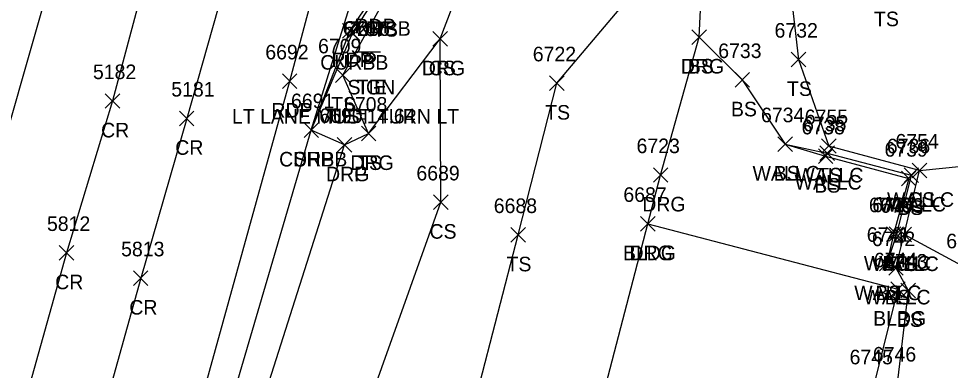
# Model space of a CAD drawing. Extents: x 1443912 to 1445411, y 621446 to 623693.
# Drawn here: x 1444716.8 to 1444844.8, y 622504.3 to 622552.5 of the extents above; entities that cross this region are included whole.
import ezdxf

# ---------------------------------------------------------------- set-up
doc = ezdxf.new("R2010")
doc.units = 0
for name, color, linetype in [('C_A', 7, 'Continuous'), ('C_C', 7, 'Continuous'), ('C_I', 7, 'Continuous'), ('CBP', 7, 'Continuous'), ('L_A', 7, 'Continuous'), ('L_I', 7, 'Continuous'), ('L_TIC', 7, 'Continuous'), ('LBC', 7, 'Continuous'), ('LELB', 7, 'Continuous'), ('LW', 7, 'Continuous'), ('P_A', 7, 'Continuous'), ('P_I', 7, 'Continuous'), ('P_TIC', 7, 'Continuous'), ('PET', 7, 'Continuous'), ('PRC', 7, 'Continuous'), ('PSP', 7, 'Continuous'), ('R_A', 7, 'Continuous'), ('R_I', 7, 'Continuous'), ('R_TIC', 7, 'Continuous'), ('RC', 7, 'Continuous'), ('RDG', 7, 'Continuous'), ('RDP', 7, 'Continuous'), ('S_A', 7, 'Continuous'), ('S_C', 7, 'Continuous'), ('S_I', 7, 'Continuous'), ('SSGN', 7, 'Continuous')]:
    doc.layers.add(name, color=color, linetype=linetype)

msp = doc.modelspace()

# ---------------------------------------------------------------- linework, layer by layer
at = {"layer": 'CBP'}
for radius in [0.625, 0.0833]:
    msp.add_circle((1444765.19, 622547.16), radius, dxfattribs=at)
at = {"layer": 'L_TIC'}
for points in [[(1444773.74, 622548.75), (1444775.74, 622550.75)], [(1444775.74, 622548.75), (1444773.74, 622550.75)], [(1444809.33, 622549), (1444811.33, 622551)], [(1444811.33, 622549), (1444809.33, 622551)], [(1444822.99, 622545.92), (1444824.99, 622547.92)], [(1444824.99, 622545.92), (1444822.99, 622547.92)], [(1444760.37, 622543.77), (1444762.37, 622545.77)], [(1444762.37, 622543.77), (1444760.37, 622545.77)], [(1444815.26, 622543.12), (1444817.26, 622545.12)], [(1444817.26, 622543.12), (1444815.26, 622545.12)], [(1444815.26, 622543.12), (1444817.26, 622545.12)], [(1444817.26, 622543.12), (1444815.26, 622545.12)], [(1444789.77, 622542.67), (1444791.77, 622544.67)], [(1444791.77, 622542.67), (1444789.77, 622544.67)], [(1444763.92, 622535.76), (1444765.92, 622537.76)], [(1444765.92, 622535.76), (1444763.92, 622537.76)], [(1444821.14, 622534.31), (1444823.14, 622536.31)], [(1444823.14, 622534.31), (1444821.14, 622536.31)], [(1444821.14, 622534.31), (1444823.14, 622536.31)], [(1444823.14, 622534.31), (1444821.14, 622536.31)], [(1444826.91, 622533.07), (1444828.91, 622535.07)], [(1444828.91, 622533.07), (1444826.91, 622535.07)], [(1444827.15, 622534.05), (1444829.15, 622536.05)], [(1444829.15, 622534.05), (1444827.15, 622536.05)], [(1444827.15, 622534.05), (1444829.15, 622536.05)], [(1444829.15, 622534.05), (1444827.15, 622536.05)], [(1444826.71, 622532.65), (1444828.71, 622534.65)], [(1444828.71, 622532.65), (1444826.71, 622534.65)], [(1444839.61, 622530.7), (1444841.61, 622532.7)], [(1444841.61, 622530.7), (1444839.61, 622532.7)], [(1444839.61, 622530.7), (1444841.61, 622532.7)], [(1444841.61, 622530.7), (1444839.61, 622532.7)], [(1444838.12, 622529.59), (1444840.12, 622531.59)], [(1444840.12, 622529.59), (1444838.12, 622531.59)], [(1444838.48, 622530.05), (1444840.48, 622532.05)], [(1444840.48, 622530.05), (1444838.48, 622532.05)], [(1444773.84, 622526.33), (1444775.84, 622528.33)], [(1444775.84, 622526.33), (1444773.84, 622528.33)], [(1444802.27, 622523.38), (1444804.27, 622525.38)], [(1444804.27, 622523.38), (1444802.27, 622525.38)], [(1444784.46, 622521.85), (1444786.46, 622523.85)], [(1444786.46, 622521.85), (1444784.46, 622523.85)], [(1444836.05, 622521.96), (1444838.05, 622523.96)], [(1444838.05, 622521.96), (1444836.05, 622523.96)], [(1444836.43, 622521.97), (1444838.43, 622523.97)], [(1444838.43, 622521.97), (1444836.43, 622523.97)], [(1444837.51, 622521.89), (1444839.51, 622523.89)], [(1444839.51, 622521.89), (1444837.51, 622523.89)], [(1444837.51, 622521.89), (1444839.51, 622523.89)], [(1444839.51, 622521.89), (1444837.51, 622523.89)], [(1444835.1, 622517.9), (1444837.1, 622519.9)], [(1444837.1, 622517.9), (1444835.1, 622519.9)], [(1444835.1, 622517.9), (1444837.1, 622519.9)], [(1444837.1, 622517.9), (1444835.1, 622519.9)], [(1444836.37, 622517.31), (1444838.37, 622519.31)], [(1444838.37, 622517.31), (1444836.37, 622519.31)], [(1444836.37, 622517.31), (1444838.37, 622519.31)], [(1444838.37, 622517.31), (1444836.37, 622519.31)], [(1444836.65, 622514.4), (1444838.65, 622516.4)], [(1444838.65, 622514.4), (1444836.65, 622516.4)], [(1444838.05, 622514.22), (1444840.05, 622516.22)], [(1444840.05, 622514.22), (1444838.05, 622516.22)]]:
    msp.add_lwpolyline(points, dxfattribs=at)
at = {"layer": 'LBC'}
msp.add_lwpolyline([(1444792.62, 622344.51), (1444758.25, 622353.56), (1444766.9, 622386.76), (1444776.91, 622423.65), (1444778.63, 622430.81), (1444786.31, 622459.55), (1444791.63, 622479.91), (1444794.67, 622491.36), (1444803.27, 622524.38), (1444837.65, 622515.4), (1444834.3, 622502.09), (1444827.67, 622476.64)], dxfattribs=at)
at = {"layer": 'LELB'}
for points in [[(1444744.93, 622339.22), (1444745.5, 622357.06), (1444753.17, 622387.48), (1444772.49, 622438.17), (1444769.9, 622468.63), (1444777.07, 622490.47), (1444785.46, 622522.85), (1444790.77, 622543.67), (1444811.19, 622567.84), (1444821.42, 622569.11), (1444823.99, 622546.92), (1444828.15, 622535.05)], [(1444764.92, 622536.76), (1444761.37, 622544.77), (1444767.11, 622555.06), (1444772.59, 622561.3), (1444778.27, 622567.15)], [(1444840.61, 622531.7), (1444863.14, 622533.97), (1444878.65, 622536.76), (1444883.11, 622553.31), (1444910.01, 622553.99), (1444925.9, 622544.89), (1444937.3, 622532.81)], [(1444742.88, 622284.71), (1444748.75, 622311.2), (1444753.94, 622334.73), (1444744.93, 622339.22), (1444726.6, 622359.05), (1444735.05, 622388.08), (1444756.32, 622435.36), (1444757.96, 622467.34), (1444762.58, 622493), (1444774.84, 622527.33), (1444774.74, 622549.75)], [(1444810.33, 622550), (1444816.26, 622544.12)], [(1444816.26, 622544.12), (1444822.14, 622535.31), (1444827.71, 622533.65), (1444839.12, 622530.59), (1444837.05, 622522.96), (1444836.1, 622518.9)], [(1444848.13, 622498.83), (1444847.59, 622518.01), (1444838.51, 622522.89)], [(1444837.37, 622518.31), (1444839.05, 622515.22), (1444837.56, 622502.47), (1444831.93, 622474.7)]]:
    msp.add_lwpolyline(points, dxfattribs=at)
at = {"layer": 'LW'}
msp.add_lwpolyline([(1444822.14, 622535.31), (1444827.91, 622534.07), (1444839.48, 622531.05), (1444837.43, 622522.97), (1444836.1, 622518.9), (1444837.37, 622518.31), (1444838.51, 622522.89), (1444840.61, 622531.7), (1444828.15, 622535.05)], dxfattribs=at)
at = {"layer": 'P_TIC'}
for points in [[(1444761.32, 622549.87), (1444763.32, 622551.87)], [(1444763.32, 622549.87), (1444761.32, 622551.87)], [(1444753.07, 622542.94), (1444755.07, 622544.94)], [(1444755.07, 622542.94), (1444753.07, 622544.94)], [(1444728.73, 622540.23), (1444730.73, 622542.23)], [(1444730.73, 622540.23), (1444728.73, 622542.23)], [(1444738.92, 622537.84), (1444740.92, 622539.84)], [(1444740.92, 622537.84), (1444738.92, 622539.84)], [(1444756.04, 622536.24), (1444758.04, 622538.24)], [(1444758.04, 622536.24), (1444756.04, 622538.24)], [(1444722.42, 622519.39), (1444724.42, 622521.39)], [(1444724.42, 622519.39), (1444722.42, 622521.39)], [(1444732.6, 622515.91), (1444734.6, 622517.91)], [(1444734.6, 622515.91), (1444732.6, 622517.91)]]:
    msp.add_lwpolyline(points, dxfattribs=at)
at = {"layer": 'PET'}
for points in [[(1444737.32, 622616.48), (1444732.68, 622599.46), (1444722.11, 622561.15), (1444707.78, 622511.05)], [(1444623.48, 622089.5), (1444632.2, 622118.09), (1444643.37, 622155.41), (1444656.28, 622199.74), (1444664.4, 622229.62), (1444679.43, 622278.16), (1444690.09, 622315.58), (1444698.44, 622345.72), (1444710.36, 622388.15), (1444723.31, 622433.67), (1444734.7, 622474.11), (1444754.07, 622543.94), (1444762.27, 622574.66), (1444773.16, 622611.58)], [(1444762.32, 622550.87), (1444765.48, 622555.51), (1444771.42, 622562.4), (1444777.98, 622567.72), (1444778.97, 622567.88), (1444793.44, 622574.04), (1444804, 622575.78), (1444819.79, 622575.28), (1444849.9, 622575.24), (1444896.52, 622573.13), (1444944.4, 622570.43), (1444985.66, 622568.62), (1445016.28, 622568.79), (1445055.76, 622567.84), (1445106.1, 622567.18), (1445146.5, 622566.32), (1445185.48, 622566.13), (1445218.5, 622565.93), (1445249.94, 622565.64), (1445288.6, 622564.79), (1445341.53, 622564.99), (1445404.89, 622565.43)], [(1444762.32, 622550.87), (1444757.04, 622537.24)]]:
    msp.add_lwpolyline(points, dxfattribs=at)
at = {"layer": 'PRC'}
for points in [[(1444864.1, 623005.34), (1444851.39, 622950.16), (1444837.25, 622893.61), (1444822.84, 622838.02), (1444810.34, 622792.94), (1444799.32, 622750.35), (1444788.05, 622712.65), (1444779.51, 622680.27), (1444771.55, 622651.63), (1444762.01, 622615.65), (1444752.75, 622584.12), (1444739.92, 622538.84), (1444733.6, 622516.91), (1444722.13, 622475.76), (1444713.59, 622446.41), (1444702.09, 622404.55), (1444689.87, 622361.08), (1444676.17, 622311.92), (1444657.59, 622249.98), (1444643.66, 622204.01), (1444635.38, 622177.66), (1444620.59, 622126.88), (1444604.97, 622075.74)], [(1444846.73, 622950.74), (1444829.37, 622896.11), (1444814.12, 622840.53), (1444801.7, 622795.63), (1444790.08, 622753.54), (1444778.65, 622716.11), (1444769.12, 622683.18), (1444760.94, 622654.81), (1444750.77, 622619.03), (1444741.67, 622586.01), (1444729.73, 622541.23), (1444723.42, 622520.39), (1444711.77, 622478.97), (1444703.65, 622449.63), (1444691.66, 622407.43), (1444679.51, 622365.85), (1444664.93, 622313.64), (1444649.43, 622253.98), (1444637.04, 622206.21), (1444631.31, 622178.74), (1444618.32, 622127.38), (1444604.97, 622075.74)]]:
    msp.add_lwpolyline(points, dxfattribs=at)
at = {"layer": 'PSP'}
msp.add_lwpolyline([(1444628.13, 622076.36), (1444639.3, 622115.36), (1444644.89, 622137.62), (1444649.21, 622153.55), (1444661.8, 622198.05), (1444670.3, 622227.5), (1444674.58, 622242.76), (1444679.89, 622261.63), (1444684.08, 622277.6), (1444693.94, 622313.61), (1444703.2, 622344.72), (1444709.19, 622365.83), (1444714.84, 622387.4), (1444727.7, 622432.5), (1444737.82, 622469.76), (1444738.76, 622472.58), (1444739.4, 622474.95), (1444744.7, 622495.27), (1444757.04, 622537.24), (1444773.11, 622588.76)], dxfattribs=at)
at = {"layer": 'R_TIC'}
for points in [[(1444761.69, 622549.53), (1444763.69, 622551.53)], [(1444763.69, 622549.53), (1444761.69, 622551.53)], [(1444773.74, 622548.75), (1444775.74, 622550.75)], [(1444775.74, 622548.75), (1444773.74, 622550.75)], [(1444809.33, 622549), (1444811.33, 622551)], [(1444811.33, 622549), (1444809.33, 622551)], [(1444756.04, 622536.24), (1444758.04, 622538.24)], [(1444758.04, 622536.24), (1444756.04, 622538.24)], [(1444756.04, 622536.24), (1444758.04, 622538.24)], [(1444758.04, 622536.24), (1444756.04, 622538.24)], [(1444763.92, 622535.76), (1444765.92, 622537.76)], [(1444765.92, 622535.76), (1444763.92, 622537.76)], [(1444760.59, 622534.21), (1444762.59, 622536.21)], [(1444762.59, 622534.21), (1444760.59, 622536.21)], [(1444760.59, 622534.21), (1444762.59, 622536.21)], [(1444762.59, 622534.21), (1444760.59, 622536.21)], [(1444804.04, 622530.07), (1444806.04, 622532.07)], [(1444806.04, 622530.07), (1444804.04, 622532.07)], [(1444802.27, 622523.38), (1444804.27, 622525.38)], [(1444804.27, 622523.38), (1444802.27, 622525.38)]]:
    msp.add_lwpolyline(points, dxfattribs=at)
at = {"layer": 'RC'}
msp.add_lwpolyline([(1444757.04, 622537.24), (1444762.69, 622550.53), (1444765.76, 622555.18), (1444771.76, 622562.15), (1444778.27, 622567.15)], dxfattribs=at)
at = {"layer": 'RDG'}
for points in [[(1444803.27, 622524.38), (1444805.04, 622531.07), (1444810.33, 622550), (1444811.19, 622567.84), (1444819.79, 622575.28)], [(1444761.59, 622535.21), (1444764.92, 622536.76), (1444774.74, 622549.75), (1444779.68, 622562.72), (1444778.97, 622567.88)]]:
    msp.add_lwpolyline(points, dxfattribs=at)
at = {"layer": 'RDP'}
msp.add_lwpolyline([(1444744.7, 622495.27), (1444745.66, 622496.98), (1444748.21, 622496.96), (1444749.33, 622496.69), (1444761.59, 622535.21), (1444757.04, 622537.24)], dxfattribs=at)
at = {"layer": 'SSGN'}
for p, q in [((1444763.23, 622547.98), (1444766.57, 622547.98)), ((1444764.88, 622547.15), (1444764.88, 622547.15))]:
    msp.add_line(p, q, dxfattribs=at)
msp.add_circle((1444764.88, 622547.15), 0.833, dxfattribs=at)

# ---------------------------------------------------------------- texts
at = {"layer": 'C_A'}
msp.add_text('TIE', height=2, dxfattribs=at).set_placement((1444763.27, 622542.16))
at = {"layer": 'C_C'}
msp.add_text('TIE=14.64', height=2, dxfattribs=at).set_placement((1444758.94, 622538.16))
at = {"layer": 'C_I'}
msp.add_text('7236', height=2, dxfattribs=at).set_placement((1444761.88, 622550.16))
at = {"layer": 'L_A'}
for s, p in [('TS', (1444834.36, 622551.49)), ('TS', (1444765.52, 622550.06)), ('CS', (1444773.18, 622544.75)), ('BS', (1444808.77, 622545)), ('TS', (1444822.4, 622541.92)), ('TS', (1444759.78, 622539.77)), ('TS', (1444789.18, 622538.67)), ('BS', (1444814.7, 622539.12)), ('BS', (1444814.7, 622539.12)), ('TS', (1444763.33, 622531.76)), ('WALLC', (1444817.67, 622530.31)), ('BS', (1444820.58, 622530.31)), ('WALLC', (1444823.45, 622529.07)), ('WALLC', (1444823.69, 622530.05)), ('TS', (1444826.56, 622530.05)), ('BS', (1444826.15, 622528.65)), ('WALLC', (1444836.14, 622526.7)), ('CS', (1444839.05, 622526.7)), ('WALLC', (1444835.02, 622526.05)), ('BS', (1444837.56, 622525.59)), ('CS', (1444773.28, 622522.33)), ('BLDG', (1444799.86, 622519.38)), ('TS', (1444783.87, 622517.85)), ('WALLC', (1444832.96, 622517.97)), ('WALLC', (1444834.04, 622517.89)), ('BS', (1444835.49, 622517.96)), ('TS', (1444836.92, 622517.89)), ('WALLC', (1444831.64, 622513.9)), ('BS', (1444834.54, 622513.9)), ('WALLC', (1444832.91, 622513.31)), ('BS', (1444835.81, 622513.31)), ('BLDG', (1444834.24, 622510.4)), ('BS', (1444837.49, 622510.22))]:
    msp.add_text(s, height=2, dxfattribs=at).set_placement(p)
at = {"layer": 'L_I'}
for s, p in [('6732', (1444820.69, 622549.92)), ('6709', (1444757.97, 622547.77)), ('6733', (1444812.95, 622547.12)), ('6733', (1444812.95, 622547.12)), ('6722', (1444787.47, 622546.67)), ('6708', (1444761.54, 622539.76)), ('6734', (1444818.83, 622538.31)), ('6734', (1444818.83, 622538.31)), ('6755', (1444824.84, 622538.05)), ('6755', (1444824.84, 622538.05)), ('6738', (1444824.4, 622536.65)), ('6735', (1444824.61, 622537.07)), ('6754', (1444837.3, 622534.7)), ('6754', (1444837.3, 622534.7)), ('6739', (1444835.8, 622533.59)), ('6736', (1444836.12, 622534.05)), ('6689', (1444771.48, 622530.33)), ('6687', (1444799.92, 622527.38)), ('6688', (1444782.11, 622525.85)), ('6740', (1444833.65, 622525.96)), ('6737', (1444834.12, 622525.97)), ('6753', (1444835.2, 622525.89)), ('6753', (1444835.2, 622525.89)), ('6741', (1444833.36, 622521.9)), ('6741', (1444833.36, 622521.9)), ('6742', (1444834.06, 622521.31)), ('6742', (1444834.06, 622521.31)), ('6752', (1444844.28, 622521.01)), ('6744', (1444834.34, 622518.4)), ('6743', (1444835.75, 622518.22)), ('6745', (1444831, 622505.09)), ('6746', (1444834.2, 622505.47))]:
    msp.add_text(s, height=2, dxfattribs=at).set_placement(p)
at = {"layer": 'P_A'}
for s, p in [('RDP', (1444762.97, 622550.51)), ('RDP', (1444759.81, 622545.87)), ('RDP', (1444751.56, 622538.94)), ('CR', (1444728.16, 622536.23)), ('CR', (1444738.35, 622533.84)), ('SHP', (1444754.58, 622532.24)), ('CR', (1444721.85, 622515.39)), ('CR', (1444732.04, 622511.91))]:
    msp.add_text(s, height=2, dxfattribs=at).set_placement(p)
at = {"layer": 'P_I'}
for s, p in [('6692', (1444750.72, 622546.94)), ('5182', (1444727.04, 622544.23)), ('5181', (1444737.8, 622541.84)), ('6691', (1444754.25, 622540.24)), ('5812', (1444720.72, 622523.39)), ('5813', (1444730.91, 622519.91))]:
    msp.add_text(s, height=2, dxfattribs=at).set_placement(p)
at = {"layer": 'R_A'}
for s, p in [('CURBB', (1444761.34, 622550.18)), ('CURBB', (1444758.27, 622545.53)), ('DRG', (1444772.23, 622544.75)), ('DRG', (1444807.82, 622545)), ('CURBB', (1444752.62, 622532.24)), ('DRP', (1444754.53, 622532.24)), ('DRG', (1444762.41, 622531.76)), ('DRG', (1444759.07, 622530.21)), ('DRP', (1444759.07, 622530.21)), ('DRG', (1444802.52, 622526.07)), ('DRG', (1444800.76, 622519.38))]:
    msp.add_text(s, height=2, dxfattribs=at).set_placement(p)
at = {"layer": 'R_I'}
for s, p in [('6691', (1444754.25, 622540.24)), ('6691', (1444754.25, 622540.24)), ('6708', (1444761.54, 622539.76)), ('6690', (1444758.14, 622538.21)), ('6690', (1444758.14, 622538.21)), ('6723', (1444801.73, 622534.07)), ('6687', (1444799.92, 622527.38))]:
    msp.add_text(s, height=2, dxfattribs=at).set_placement(p)
at = {"layer": 'S_A'}
msp.add_text('SIGN', height=2, dxfattribs=at).set_placement((1444762.02, 622542.13))
at = {"layer": 'S_C'}
msp.add_text('LT LANE MUST TURN LT', height=2, dxfattribs=at).set_placement((1444746.14, 622538.13))
at = {"layer": 'S_I'}
msp.add_text('6707', height=2, dxfattribs=at).set_placement((1444761.47, 622550.13))

doc.saveas('drawing.dxf')
